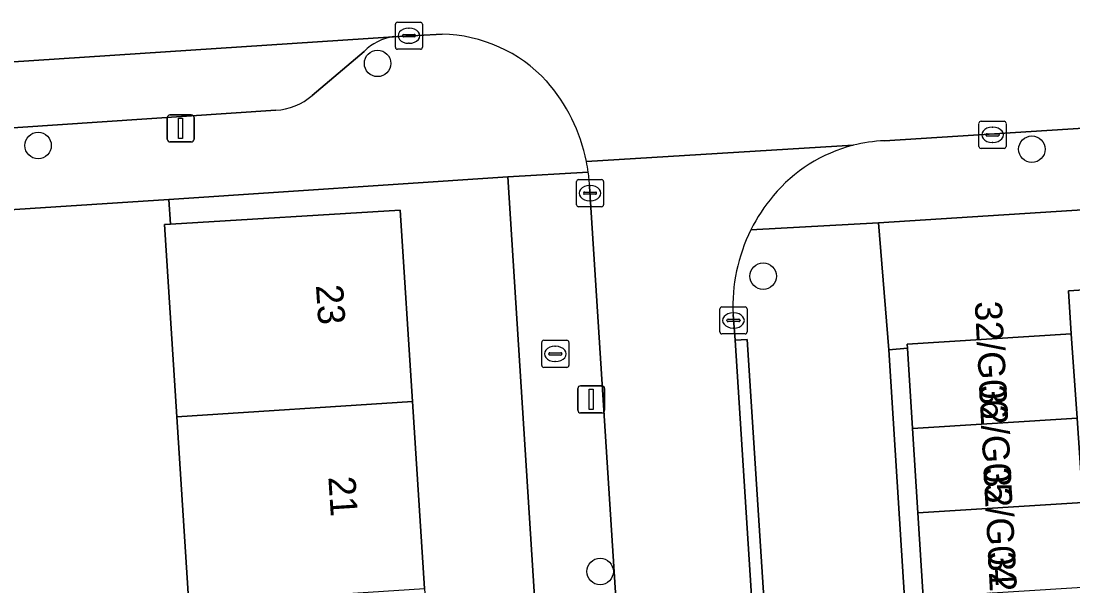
# Model space of a CAD drawing. Extents: x 159680 to 160786, y 387323 to 388340.
# Drawn here: x 160315.72 to 160354.58, y 388215.07 to 388235.95 of the extents above; entities that cross this region are included whole.
import ezdxf

# ---------------------------------------------------------------- set-up
doc = ezdxf.new("R2010")
doc.units = 0
for name, color, linetype in [('IMGEO_Boom', 7, 'Continuous'), ('IMGEO_Brandkraan', 7, 'Continuous'), ('IMGEO_Erf', 7, 'Continuous'), ('IMGEO_Kolk', 7, 'Continuous'), ('IMGEO_Lichtmast', 7, 'Continuous'), ('IMGEO_Muur', 7, 'Continuous'), ('IMGEO_Pand', 7, 'Continuous'), ('IMGEO_Pand_nummerreeks', 7, 'Continuous'), ('IMGEO_Parkeervlak_open', 7, 'Continuous'), ('IMGEO_Rijbaan_lokaal_open', 7, 'Continuous'), ('IMGEO_Voetpad_open', 7, 'Continuous')]:
    doc.layers.add(name, color=color, linetype=linetype)

msp = doc.modelspace()

# ---------------------------------------------------------------- linework, layer by layer
at = {"layer": 'IMGEO_Boom'}
for centre in [(160328.894, 388234.389), (160316.352, 388231.353), (160353.067, 388231.216), (160343.14, 388226.525), (160337.116, 388215.609)]:
    msp.add_circle(centre, 0.489, dxfattribs=at)
at = {"layer": 'IMGEO_Brandkraan'}
for p, q in [((160334.959, 388223.227), (160334.959, 388224.079)), ((160335.034, 388224.153), (160335.886, 388224.153)), ((160335.96, 388224.079), (160335.96, 388223.227)), ((160335.218, 388223.647), (160335.218, 388223.659)), ((160335.261, 388223.696), (160335.659, 388223.696)), ((160335.447, 388223.933), (160335.472, 388223.933)), ((160335.702, 388223.659), (160335.702, 388223.647)), ((160335.656, 388223.61), (160335.258, 388223.61)), ((160335.47, 388223.373), (160335.445, 388223.373)), ((160335.886, 388223.153), (160335.034, 388223.153))]:
    msp.add_line(p, q, dxfattribs=at)
for points in [[(160334.959, 388223.227), (160334.959, 388224.079)], [(160335.034, 388224.153), (160335.886, 388224.153)], [(160335.96, 388224.079), (160335.96, 388223.227)], [(160335.886, 388223.153), (160335.034, 388223.153)]]:
    msp.add_lwpolyline(points, dxfattribs=at)
for centre, radius, start, end in [((160335.036, 388224.077), 0.0765, 91.552, 178.448), ((160335.036, 388224.077), 0.0765, 91.552, 178.448), ((160335.884, 388224.077), 0.0765, 1.552, 88.448), ((160335.884, 388224.077), 0.0765, 1.552, 88.448), ((160335.258, 388223.656), 0.0403, 85.8775, 175.7526), ((160335.255, 388223.646), 0.0366, 178.938, 274.7102), ((160335.659, 388223.653), 0.043, 264.8664, 352.4533), ((160335.663, 388223.658), 0.0386, 1.7309, 96.639), ((160335.036, 388223.229), 0.0765, 181.552, 268.448), ((160335.036, 388223.229), 0.0765, 181.552, 268.448), ((160335.884, 388223.229), 0.0765, 271.552, 358.448), ((160335.884, 388223.229), 0.0765, 271.552, 358.448)]:
    msp.add_arc(centre, radius, start, end, dxfattribs=at)
for centre, major_axis, ratio, start_param, end_param in [((160335.446, 388223.653), (-0.387, 0.002), 0.722429, 4.712389, 7.853982), ((160335.471, 388223.653), (-0.39, 0.002), 0.717154, 1.570796, 4.712389)]:
    msp.add_ellipse(centre, major_axis=major_axis, ratio=ratio, start_param=start_param, end_param=end_param, dxfattribs=at)
at = {"layer": 'IMGEO_Erf'}
msp.add_lwpolyline([(160397.306, 388231.689), (160396.431, 388231.622), (160347.402, 388228.496), (160347.78, 388223.801), (160348.47, 388223.858), (160348.46, 388224.012), (160354.524, 388224.397), (160354.423, 388225.982), (160361.742, 388226.447), (160368.688, 388226.889), (160375.634, 388227.331), (160382.58, 388227.773), (160389.526, 388228.215), (160396.419, 388228.653), (160396.966, 388220.059), (160391.977, 388219.742), (160390.073, 388219.621), (160389.684, 388219.596), (160389.844, 388217.075), (160383.288, 388216.658), (160383.127, 388219.179)], dxfattribs=at)
for points in [[(160333.709, 388230.2), (160321.182, 388229.354), (160321.242, 388228.446), (160329.724, 388228.958), (160330.18, 388221.894), (160330.626, 388214.98), (160331.073, 388208.058), (160331.52, 388201.142), (160331.966, 388194.222), (160332.422, 388187.159), (160332.083, 388187.137), (160332.289, 388183.945), (160336.352, 388184.189), (160336.622, 388184.205)], [(160321.926, 388214.418), (160321.479, 388221.327), (160321.02, 388228.432), (160321.242, 388228.446), (160321.182, 388229.354), (160314.145, 388228.897), (160314.678, 388220.986), (160311.682, 388220.799), (160313.438, 388193.032), (160316.556, 388193.211), (160316.965, 388186.065), (160313.847, 388185.887), (160314.025, 388182.779), (160324.213, 388183.446), (160324.018, 388186.603), (160323.839, 388186.592), (160323.723, 388186.585), (160323.267, 388193.651), (160322.819, 388200.58), (160322.373, 388207.496)]]:
    msp.add_lwpolyline(points, close=True, dxfattribs=at)
at = {"layer": 'IMGEO_Kolk'}
for p, q in [((160329.552, 388234.984), (160329.552, 388235.836)), ((160329.627, 388235.91), (160330.479, 388235.91)), ((160330.04, 388235.69), (160330.065, 388235.69)), ((160330.553, 388235.836), (160330.553, 388234.984)), ((160329.811, 388235.404), (160329.811, 388235.416)), ((160330.249, 388235.367), (160329.851, 388235.367)), ((160329.854, 388235.453), (160330.252, 388235.453)), ((160330.295, 388235.416), (160330.295, 388235.404)), ((160330.063, 388235.13), (160330.038, 388235.13)), ((160330.479, 388234.91), (160329.627, 388234.91)), ((160351.188, 388232.247), (160352.04, 388232.247)), ((160351.113, 388231.321), (160351.113, 388232.173)), ((160351.601, 388232.027), (160351.626, 388232.027)), ((160352.114, 388232.173), (160352.114, 388231.321)), ((160351.372, 388231.741), (160351.372, 388231.753)), ((160351.81, 388231.704), (160351.412, 388231.704)), ((160351.415, 388231.79), (160351.813, 388231.79)), ((160351.624, 388231.467), (160351.599, 388231.467)), ((160351.856, 388231.753), (160351.856, 388231.741)), ((160352.04, 388231.247), (160351.188, 388231.247)), ((160336.243, 388229.166), (160336.243, 388230.018)), ((160336.318, 388230.092), (160337.17, 388230.092)), ((160336.731, 388229.872), (160336.756, 388229.872)), ((160337.244, 388230.018), (160337.244, 388229.166)), ((160336.502, 388229.586), (160336.502, 388229.598)), ((160336.94, 388229.549), (160336.542, 388229.549)), ((160336.545, 388229.635), (160336.943, 388229.635)), ((160336.986, 388229.598), (160336.986, 388229.586)), ((160337.17, 388229.092), (160336.318, 388229.092)), ((160336.754, 388229.312), (160336.729, 388229.312)), ((160341.542, 388224.462), (160341.542, 388225.314)), ((160341.617, 388225.388), (160342.469, 388225.388)), ((160342.543, 388225.314), (160342.543, 388224.462)), ((160341.801, 388224.882), (160341.801, 388224.894)), ((160342.239, 388224.845), (160341.841, 388224.845)), ((160341.844, 388224.931), (160342.242, 388224.931)), ((160342.03, 388225.168), (160342.055, 388225.168)), ((160342.285, 388224.894), (160342.285, 388224.882)), ((160342.053, 388224.608), (160342.028, 388224.608)), ((160342.469, 388224.388), (160341.617, 388224.388))]:
    msp.add_line(p, q, dxfattribs=at)
for points in [[(160329.552, 388234.984), (160329.552, 388235.836)], [(160329.627, 388235.91), (160330.479, 388235.91)], [(160330.553, 388235.836), (160330.553, 388234.984)], [(160330.479, 388234.91), (160329.627, 388234.91)], [(160351.188, 388232.247), (160352.04, 388232.247)], [(160351.113, 388231.321), (160351.113, 388232.173)], [(160352.114, 388232.173), (160352.114, 388231.321)], [(160352.04, 388231.247), (160351.188, 388231.247)], [(160336.243, 388229.166), (160336.243, 388230.018)], [(160336.318, 388230.092), (160337.17, 388230.092)], [(160337.244, 388230.018), (160337.244, 388229.166)], [(160337.17, 388229.092), (160336.318, 388229.092)], [(160341.542, 388224.462), (160341.542, 388225.314)], [(160341.617, 388225.388), (160342.469, 388225.388)], [(160342.543, 388225.314), (160342.543, 388224.462)], [(160342.469, 388224.388), (160341.617, 388224.388)]]:
    msp.add_lwpolyline(points, dxfattribs=at)
for centre, radius, start, end in [((160329.629, 388235.834), 0.0765, 91.552, 178.448), ((160329.629, 388235.834), 0.0765, 91.552, 178.448), ((160330.477, 388235.834), 0.0765, 1.552, 88.448), ((160330.477, 388235.834), 0.0765, 1.552, 88.448), ((160329.851, 388235.413), 0.0403, 85.8775, 175.7526), ((160329.848, 388235.403), 0.0366, 178.938, 274.7102), ((160330.252, 388235.41), 0.043, 264.8664, 352.4533), ((160330.256, 388235.415), 0.0386, 1.7309, 96.639), ((160329.629, 388234.986), 0.0765, 181.552, 268.448), ((160329.629, 388234.986), 0.0765, 181.552, 268.448), ((160330.477, 388234.986), 0.0765, 271.552, 358.448), ((160330.477, 388234.986), 0.0765, 271.552, 358.448), ((160351.19, 388232.171), 0.0765, 91.552, 178.448), ((160351.19, 388232.171), 0.0765, 91.552, 178.448), ((160352.038, 388232.171), 0.0765, 1.552, 88.448), ((160352.038, 388232.171), 0.0765, 1.552, 88.448), ((160351.412, 388231.75), 0.0403, 85.8775, 175.7526), ((160351.409, 388231.74), 0.0366, 178.938, 274.7102), ((160351.813, 388231.747), 0.043, 264.8664, 352.4533), ((160351.817, 388231.752), 0.0386, 1.7309, 96.639), ((160351.19, 388231.323), 0.0765, 181.552, 268.448), ((160351.19, 388231.323), 0.0765, 181.552, 268.448), ((160352.038, 388231.323), 0.0765, 271.552, 358.448), ((160352.038, 388231.323), 0.0765, 271.552, 358.448), ((160336.32, 388230.016), 0.0765, 91.552, 178.448), ((160336.32, 388230.016), 0.0765, 91.552, 178.448), ((160337.168, 388230.016), 0.0765, 1.552, 88.448), ((160337.168, 388230.016), 0.0765, 1.552, 88.448), ((160336.542, 388229.595), 0.0403, 85.8775, 175.7526), ((160336.539, 388229.585), 0.0366, 178.938, 274.7102), ((160336.943, 388229.592), 0.043, 264.8664, 352.4533), ((160336.947, 388229.597), 0.0386, 1.7309, 96.639), ((160336.32, 388229.168), 0.0765, 181.552, 268.448), ((160336.32, 388229.168), 0.0765, 181.552, 268.448), ((160337.168, 388229.168), 0.0765, 271.552, 358.448), ((160337.168, 388229.168), 0.0765, 271.552, 358.448), ((160341.619, 388225.312), 0.0765, 91.552, 178.448), ((160341.619, 388225.312), 0.0765, 91.552, 178.448), ((160342.467, 388225.312), 0.0765, 1.552, 88.448), ((160342.467, 388225.312), 0.0765, 1.552, 88.448), ((160341.841, 388224.891), 0.0403, 85.8775, 175.7526), ((160341.838, 388224.881), 0.0366, 178.938, 274.7102), ((160342.242, 388224.888), 0.043, 264.8664, 352.4533), ((160342.246, 388224.893), 0.0386, 1.7309, 96.639), ((160341.619, 388224.464), 0.0765, 181.552, 268.448), ((160341.619, 388224.464), 0.0765, 181.552, 268.448), ((160342.467, 388224.464), 0.0765, 271.552, 358.448), ((160342.467, 388224.464), 0.0765, 271.552, 358.448)]:
    msp.add_arc(centre, radius, start, end, dxfattribs=at)
for centre, major_axis, ratio, start_param, end_param in [((160330.039, 388235.41), (-0.387, 0.002), 0.722429, 4.712389, 7.853982), ((160330.064, 388235.41), (-0.39, 0.002), 0.717154, 1.570796, 4.712389), ((160351.6, 388231.747), (-0.387, 0.002), 0.722429, 4.712389, 7.853982), ((160351.625, 388231.747), (-0.39, 0.002), 0.717154, 1.570796, 4.712389), ((160336.73, 388229.592), (-0.387, 0.002), 0.722429, 4.712389, 7.853982), ((160336.755, 388229.592), (-0.39, 0.002), 0.717154, 1.570796, 4.712389), ((160342.029, 388224.888), (-0.387, 0.002), 0.722429, 4.712389, 7.853982), ((160342.054, 388224.888), (-0.39, 0.002), 0.717154, 1.570796, 4.712389)]:
    msp.add_ellipse(centre, major_axis=major_axis, ratio=ratio, start_param=start_param, end_param=end_param, dxfattribs=at)
at = {"layer": 'IMGEO_Lichtmast'}
for p, q in [((160321.123, 388231.584), (160321.123, 388232.384)), ((160321.123, 388232.384), (160321.123, 388231.584)), ((160321.223, 388232.484), (160322.013, 388232.484)), ((160322.013, 388232.484), (160321.223, 388232.484)), ((160322.113, 388232.384), (160322.113, 388231.584)), ((160322.113, 388231.584), (160322.113, 388232.384)), ((160322.013, 388231.484), (160321.223, 388231.484)), ((160321.223, 388231.484), (160322.013, 388231.484)), ((160336.293, 388221.571), (160336.293, 388222.371)), ((160336.293, 388222.371), (160336.293, 388221.571)), ((160336.393, 388222.471), (160337.183, 388222.471)), ((160337.183, 388222.471), (160336.393, 388222.471)), ((160337.283, 388222.371), (160337.283, 388221.571)), ((160337.283, 388221.571), (160337.283, 388222.371)), ((160337.183, 388221.471), (160336.393, 388221.471)), ((160336.393, 388221.471), (160337.183, 388221.471))]:
    msp.add_line(p, q, dxfattribs=at)
for points in [[(160321.543, 388232.359), (160321.693, 388232.359), (160321.693, 388231.609), (160321.543, 388231.609), (160321.543, 388232.359)], [(160336.713, 388222.346), (160336.863, 388222.346), (160336.863, 388221.596), (160336.713, 388221.596), (160336.713, 388222.346)]]:
    msp.add_lwpolyline(points, dxfattribs=at)
for centre, start, end in [((160321.223, 388232.384), 90, 180), ((160321.223, 388232.384), 90, 180), ((160322.013, 388232.384), 0, 90), ((160322.013, 388232.384), 360, 90), ((160321.223, 388231.584), 180, 270), ((160321.223, 388231.584), 180, 270), ((160322.013, 388231.584), 270, 0), ((160322.013, 388231.584), 270, 0), ((160336.393, 388222.371), 90, 180), ((160336.393, 388222.371), 90, 180), ((160337.183, 388222.371), 0, 90), ((160337.183, 388222.371), 360, 90), ((160336.393, 388221.571), 180, 270), ((160336.393, 388221.571), 180, 270), ((160337.183, 388221.571), 270, 0), ((160337.183, 388221.571), 270, 0)]:
    msp.add_arc(centre, 0.1, start, end, dxfattribs=at)
at = {"layer": 'IMGEO_Muur'}
msp.add_lwpolyline([(160314.145, 388228.897), (160321.182, 388229.354)], dxfattribs=at)
at = {"layer": 'IMGEO_Pand'}
for points in [[(160329.724, 388228.958), (160321.242, 388228.446), (160321.02, 388228.432), (160321.479, 388221.327), (160330.18, 388221.894)], [(160362.289, 388217.853), (160361.742, 388226.447), (160354.423, 388225.982), (160354.524, 388224.397), (160354.738, 388221.275), (160354.951, 388218.158), (160355.004, 388217.39)], [(160348.656, 388220.894), (160354.738, 388221.275), (160354.524, 388224.397), (160348.46, 388224.012), (160348.47, 388223.858)], [(160330.626, 388214.98), (160330.18, 388221.894), (160321.479, 388221.327), (160321.926, 388214.418)], [(160348.852, 388217.775), (160354.951, 388218.158), (160354.738, 388221.275), (160348.656, 388220.894)], [(160349.048, 388214.656), (160355.135, 388215.039), (160355.004, 388217.39), (160354.951, 388218.158), (160348.852, 388217.775)]]:
    msp.add_lwpolyline(points, close=True, dxfattribs=at)
at = {"layer": 'IMGEO_Parkeervlak_open'}
for points in [[(160329.484, 388235.376), (160268.084, 388231.332), (160233.46, 388229.17)], [(160326.479, 388233.201), (160328.393, 388234.833)], [(160313.938, 388231.914), (160325.13, 388232.655)]]:
    msp.add_lwpolyline(points, dxfattribs=at)
for centre, radius, start, end in [((160329.784, 388233.407), 1.992, 98.6486, 134.2713), ((160324.983, 388234.958), 2.308, 273.6539, 310.4168)]:
    msp.add_arc(centre, radius, start, end, dxfattribs=at)
at = {"layer": 'IMGEO_Rijbaan_lokaal_open'}
for points in [[(160365.419, 388242.678), (160355.005, 388242.036), (160348.144, 388241.594), (160334.938, 388240.761), (160328.07, 388240.322), (160317.394, 388239.63), (160313.593, 388239.382), (160300.65, 388238.544), (160293.755, 388238.086), (160280.391, 388237.215), (160273.53, 388236.769), (160260.894, 388235.959), (160254.03, 388235.503), (160240.433, 388234.659), (160233.562, 388234.207), (160230.429, 388234.002), (160230.754, 388228.997), (160233.46, 388229.17), (160268.084, 388231.332), (160329.484, 388235.376), (160331.275, 388235.471)], [(160347.621, 388231.531), (160393.88, 388234.472), (160394.916, 388234.562), (160394.604, 388239.531)], [(160346.462, 388231.361), (160336.612, 388230.76)], [(160336.612, 388230.76), (160346.462, 388231.361)], [(160336.728, 388229.833), (160339.419, 388187.695)], [(160343.536, 388201.495), (160343.37, 388204.274), (160342.105, 388224.157), (160342.027, 388225.113)]]:
    msp.add_lwpolyline(points, dxfattribs=at)
for centre, radius, start, end in [((160331.147, 388230.011), 5.461, 43.0308, 88.6569), ((160330.31, 388229.496), 6.427, 11.3388, 41.2977), ((160347.86, 388225.867), 5.669, 92.4147, 104.2743), ((160347.861, 388225.885), 5.652, 104.3291, 140.2909), ((160330.21, 388229.483), 6.528, 7.7842, 11.2822), ((160330.615, 388229.53), 6.12, 2.8378, 7.8605), ((160348.339, 388225.425), 6.314, 139.8497, 153.5708), ((160348.358, 388225.409), 6.338, 153.5192, 182.6776)]:
    msp.add_arc(centre, radius, start, end, dxfattribs=at)
at = {"layer": 'IMGEO_Voetpad_open'}
for points in [[(160331.275, 388235.471), (160329.484, 388235.376)], [(160328.393, 388234.833), (160326.479, 388233.201)], [(160395.98, 388234.599), (160394.916, 388234.562), (160393.88, 388234.472), (160347.621, 388231.531)], [(160325.13, 388232.655), (160313.938, 388231.914), (160313.967, 388231.48), (160306.339, 388230.972), (160306.3, 388231.419), (160237.991, 388227.022)], [(160342.685, 388228.235), (160347.402, 388228.496), (160396.431, 388231.622)], [(160306.809, 388228.414), (160309.712, 388228.601), (160309.753, 388228.604), (160311.15, 388228.695), (160314.145, 388228.897), (160321.182, 388229.354), (160333.709, 388230.2), (160336.678, 388230.367)], [(160336.678, 388230.367), (160333.709, 388230.2), (160336.622, 388184.205), (160336.984, 388179.645)], [(160339.552, 388183.907), (160339.103, 388183.915), (160338.998, 388187.662), (160339.419, 388187.695), (160336.728, 388229.833)], [(160352.796, 388142.298), (160352.679, 388144.105), (160351.971, 388155.013), (160350.23, 388182.719), (160349.03, 388203.861), (160348.951, 388205.259), (160347.78, 388223.801), (160347.402, 388228.496), (160342.685, 388228.235)], [(160342.027, 388225.113), (160342.105, 388224.157), (160342.543, 388224.182), (160343.191, 388214.251), (160343.814, 388204.287), (160343.37, 388204.274), (160343.536, 388201.495)]]:
    msp.add_lwpolyline(points, dxfattribs=at)
for points in [[(160343.37, 388204.274), (160343.814, 388204.287), (160343.191, 388214.251), (160342.543, 388224.182), (160342.105, 388224.157)], [(160348.47, 388223.858), (160347.78, 388223.801), (160348.951, 388205.259), (160349.635, 388205.301), (160349.439, 388208.42), (160349.243, 388211.538), (160349.048, 388214.656), (160348.852, 388217.775), (160348.656, 388220.894)]]:
    msp.add_lwpolyline(points, close=True, dxfattribs=at)
for centre, radius, start, end in [((160329.784, 388233.407), 1.992, 98.6486, 134.2713), ((160331.147, 388230.011), 5.461, 43.0308, 88.6569), ((160330.31, 388229.496), 6.427, 11.3388, 41.2977), ((160324.983, 388234.958), 2.308, 273.6539, 310.4168), ((160347.86, 388225.867), 5.669, 92.4147, 104.2743), ((160347.861, 388225.885), 5.652, 104.3291, 140.2909), ((160330.21, 388229.483), 6.528, 7.7842, 11.2822), ((160330.615, 388229.53), 6.12, 2.8378, 7.8605), ((160348.339, 388225.425), 6.314, 139.8497, 153.5708), ((160348.358, 388225.409), 6.338, 153.5192, 182.6776)]:
    msp.add_arc(centre, radius, start, end, dxfattribs=at)

# ---------------------------------------------------------------- texts
at = {"layer": 'IMGEO_Pand_nummerreeks'}
for s, rotation, p in [('23', 273.6939, (160326.616, 388226.188)), ('32/G06', 273.0733, (160350.954, 388225.581)), ('32/G05', 273.0733, (160351.116, 388222.489)), ('32/G04', 273.0733, (160351.277, 388219.439)), ('21', 273.6939, (160327.074, 388219.1)), ('32/G03', 273.0733, (160351.439, 388216.327))]:
    msp.add_text(s, height=1, rotation=rotation, dxfattribs=at).set_placement(p)

doc.saveas('drawing.dxf')
